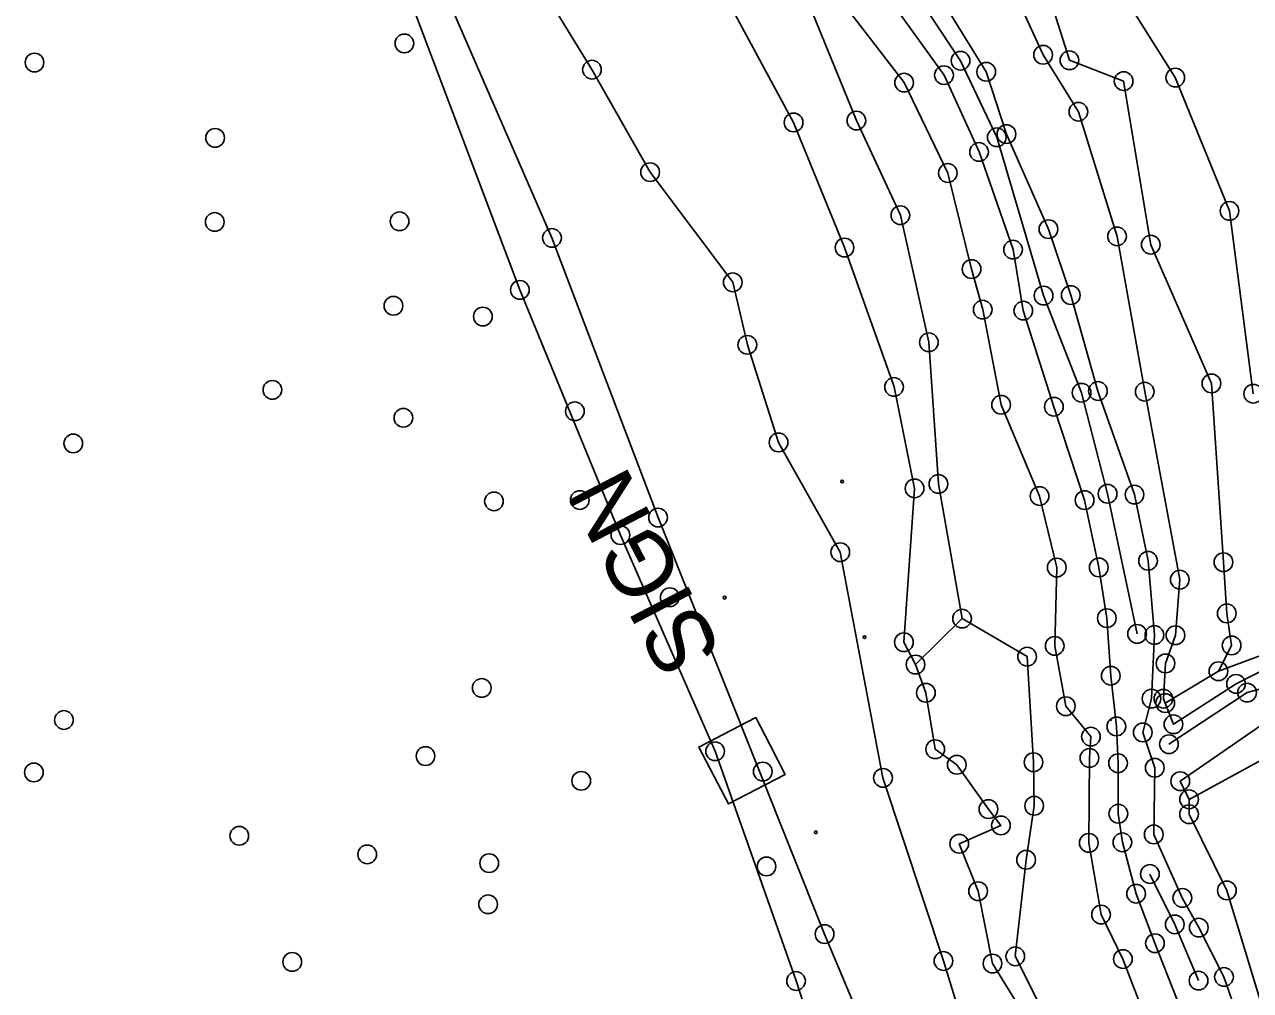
# Model space of a CAD drawing. Extents: x 20503438 to 20508873, y 7964251 to 7984667.
# Drawn here: x 20506018.1 to 20506149.4, y 7976203.2 to 7976306.6 of the extents above; entities that cross this region are included whole.
import ezdxf

# ---------------------------------------------------------------- set-up
doc = ezdxf.new("R2010")
doc.units = 0
for name, color, linetype in [('SurBreakLine', 7, 'Continuous'), ('SurControl', 7, 'Continuous'), ('SurDrainageArrowDown', 7, 'Continuous'), ('SurDrainageArrowUp', 7, 'Continuous'), ('SurFenceWire', 7, 'Continuous'), ('SurPointsNonDTM', 7, 'Continuous'), ('SurRoadPoints', 7, 'Continuous'), ('SurSurveyPoints', 7, 'Continuous'), ('SurTopOfWater', 7, 'Continuous')]:
    doc.layers.add(name, color=color, linetype=linetype)

msp = doc.modelspace()

# ---------------------------------------------------------------- linework, layer by layer
at = {"layer": 'SurBreakLine'}
for points in [[(20506145.94, 7976237.37), (20506147.35, 7976240.13), (20506146.83, 7976243.56), (20506146.47, 7976249.04), (20506145.19, 7976268.17), (20506138.69, 7976283.02), (20506135.79, 7976300.52), (20506129.99, 7976302.75), (20506127.84, 7976309.56), (20506123.95, 7976314.95), (20506116.45, 7976331.18), (20506102.52, 7976346.51), (20506098.72, 7976349.46), (20506093.87, 7976354.15), (20506089.01, 7976361.15), (20506087.67, 7976362.12), (20506083.33, 7976366.55), (20506083.53, 7976370.87)], [(20506140.04, 7976234.43), (20506140.27, 7976238.2), (20506141.33, 7976241.22), (20506141.8, 7976247.17), (20506138.04, 7976267.29), (20506135.08, 7976283.91), (20506130.94, 7976297.25), (20506127.17, 7976303.34), (20506122.59, 7976313.29), (20506114.12, 7976327.3), (20506102.04, 7976343.8), (20506098.14, 7976343.27), (20506097.21, 7976344.56), (20506092.1, 7976351.47), (20506085.09, 7976357.53), (20506082.76, 7976359.55), (20506077.08, 7976362.76), (20506073.56, 7976363.26), (20506073.87, 7976364.29), (20506077.98, 7976366.6), (20506079.11, 7976367.46), (20506078.83, 7976369.27)], [(20506061.07, 7976356.39), (20506069.35, 7976352.86), (20506071.79, 7976350.7), (20506078.1, 7976346.5), (20506083.21, 7976341.47), (20506086.68, 7976337.77), (20506094.95, 7976326.77), (20506100.14, 7976317.88), (20506106.27, 7976308.2), (20506112.29, 7976300.36), (20506116.97, 7976290.69), (20506119.51, 7976280.41), (20506120.7, 7976276.07), (20506122.67, 7976265.89), (20506126.79, 7976256.12), (20506128.63, 7976248.47), (20506128.41, 7976240.08), (20506129.6, 7976233.63), (20506132.29, 7976230.37), (20506132.13, 7976228.09), (20506132.06, 7976219), (20506133.37, 7976211.33), (20506135.71, 7976206.57), (20506138.2, 7976200.11)], [(20506120.5, 7976193.33), (20506116.5, 7976206.36), (20506110.03, 7976225.96), (20506105.46, 7976250.11), (20506098.85, 7976261.86), (20506095.51, 7976272.3), (20506093.95, 7976278.99), (20506085.1, 7976290.78), (20506078.88, 7976301.75), (20506073.03, 7976311.34), (20506064.44, 7976318.43), (20506056.16, 7976333.74), (20506051.24, 7976342.01), (20506048.16, 7976350.96), (20506047.67, 7976351.51)], [(20506048.16, 7976350.96), (20506065.29, 7976338.42), (20506068.89, 7976333.1), (20506073.04, 7976328.81), (20506078.84, 7976322.04), (20506086.54, 7976315.86), (20506094, 7976308.03), (20506100.46, 7976296.1), (20506105.91, 7976282.71), (20506111.21, 7976267.79), (20506113.41, 7976256.94), (20506112.27, 7976240.47), (20506113.51, 7976238.08)], [(20506064.66, 7976348.89), (20506068.68, 7976346.7), (20506075.62, 7976343.02), (20506081.48, 7976336.95), (20506086.44, 7976330.06), (20506093.3, 7976320.23), (20506102.16, 7976308.61), (20506107.18, 7976296.3), (20506111.89, 7976286.17), (20506114.94, 7976272.57), (20506115.96, 7976257.41), (20506118.49, 7976243), (20506125.46, 7976238.93), (20506126.14, 7976227.63), (20506126.21, 7976222.97), (20506125.35, 7976217.19), (20506124.19, 7976206.86), (20506128.32, 7976198.64)], [(20506148.7, 7976198.41), (20506146.53, 7976204.65), (20506143.83, 7976209.93), (20506142.07, 7976213.11), (20506139.01, 7976219.9), (20506139.12, 7976227.04), (20506137.84, 7976230.82), (20506138.77, 7976234.44), (20506139.08, 7976241.25), (20506138.4, 7976249.19), (20506136.95, 7976256.27), (20506133.04, 7976267.36), (20506130.13, 7976277.62), (20506127.74, 7976284.68), (20506123.24, 7976294.85), (20506121.08, 7976301.52), (20506114.51, 7976312.18)], [(20506149.66, 7976267.07), (20506147.12, 7976286.63), (20506141.32, 7976300.9), (20506136.62, 7976308.33)], [(20506140.04, 7976234.43), (20506140.24, 7976233.96), (20506145.94, 7976237.37), (20506155.96, 7976241.09), (20506161.06, 7976243.01), (20506163.58, 7976243.04), (20506171, 7976245.24), (20506172.54, 7976247.77), (20506175.93, 7976255.14), (20506171.89, 7976266.44), (20506165.98, 7976276.05), (20506161.38, 7976284.1), (20506161.31, 7976288.7)], [(20506140.24, 7976233.96), (20506141.12, 7976231.69), (20506147.82, 7976236.02), (20506154.91, 7976239.62), (20506162.6, 7976241.54), (20506163.88, 7976242.09), (20506170.2, 7976243.94), (20506171.69, 7976244.63), (20506174.31, 7976247.1), (20506177.39, 7976255.82), (20506173.86, 7976267.17), (20506167.63, 7976276.89), (20506163.63, 7976284.89), (20506162.58, 7976288.17)], [(20506142.8, 7976223.66), (20506141.85, 7976225.6), (20506151.49, 7976232.28), (20506158.82, 7976236.09), (20506162.12, 7976237.67), (20506163.65, 7976239.91), (20506165.12, 7976240.71), (20506171.7, 7976242.74), (20506175.83, 7976246.37), (20506179.76, 7976251.02), (20506180.2, 7976252.71), (20506178.89, 7976256.17), (20506175.48, 7976266.71), (20506169.81, 7976276.56), (20506165.27, 7976286.52), (20506164.89, 7976287.34)], [(20506142.8, 7976223.66), (20506150.91, 7976228.05), (20506154.78, 7976232.14), (20506159.28, 7976235.13), (20506163.41, 7976237.03), (20506164.46, 7976239.17), (20506166.72, 7976240.57), (20506171.68, 7976242.03), (20506176.85, 7976245.84), (20506180.79, 7976251.06), (20506181.03, 7976252.37), (20506180.55, 7976257.13), (20506176.94, 7976267.78), (20506171.82, 7976278.09), (20506166.73, 7976287.15), (20506167.41, 7976287.9)], [(20506118.49, 7976243), (20506113.51, 7976238.08), (20506114.62, 7976235.06), (20506115.62, 7976229.02), (20506117.93, 7976227.36), (20506121.32, 7976222.61), (20506122.66, 7976220.87), (20506118.19, 7976218.91), (20506120.21, 7976213.83), (20506121.75, 7976206.09), (20506127.21, 7976197.26)], [(20506250.08, 7976067.42), (20506232.79, 7976099.11), (20506228.48, 7976103.21), (20506225.9, 7976107.8), (20506225.04, 7976109.51), (20506216.94, 7976116.22), (20506205.71, 7976131.93), (20506197.43, 7976149.24), (20506193.43, 7976150.3), (20506187.82, 7976152.62), (20506183.16, 7976155.02), (20506178.35, 7976163.24), (20506171.88, 7976170.67), (20506168.36, 7976176.59), (20506167.16, 7976182.27), (20506166.16, 7976185.48), (20506163.16, 7976190.23), (20506159.3, 7976192.27), (20506155.03, 7976191.43), (20506153.86, 7976192.5), (20506150.87, 7976200.65), (20506146.84, 7976213.91), (20506142.79, 7976222.07), (20506142.8, 7976223.66)]]:
    msp.add_lwpolyline(points, dxfattribs=at)
at = {"layer": 'SurControl'}
for centre in [(20506105.66, 7976257.67), (20506093.08, 7976245.25), (20506108.06, 7976241.02), (20506102.84, 7976220.13)]:
    msp.add_circle(centre, 0.15, dxfattribs=at)
at = {"layer": 'SurDrainageArrowDown'}
for points in [[(20506195.88, 7976000.66), (20506177.48, 7976040.33), (20506165.97, 7976060.78), (20506157.97, 7976083.56), (20506137.62, 7976124.34), (20506125.41, 7976143.13), (20506115.51, 7976162.83), (20506106.84, 7976185.5), (20506100.72, 7976204.22), (20506092.06, 7976228.8), (20506081.93, 7976251.94), (20506071.16, 7976278.18), (20506056.4, 7976317.29), (20506048.65, 7976334.89), (20506051.6, 7976339.7)], [(20506140.64, 7976229.56), (20506149, 7976235.08), (20506158.42, 7976237.58), (20506163.27, 7976240.99), (20506164.52, 7976241.48), (20506167.39, 7976242.34), (20506171.73, 7976243.11), (20506174.6, 7976246.67), (20506177.58, 7976249.8), (20506178.86, 7976252.04), (20506177.7, 7976256.17), (20506174.55, 7976266.34), (20506168.82, 7976276.48), (20506164.52, 7976286.1), (20506164.05, 7976288.1), (20506165.41, 7976289.36), (20506164.01, 7976295.9), (20506158.05, 7976306.13)]]:
    msp.add_lwpolyline(points, dxfattribs=at)
at = {"layer": 'SurDrainageArrowUp'}
for points in [[(20506061.49, 7976364.58), (20506064.88, 7976362.44), (20506068.57, 7976361.73), (20506072.19, 7976360.05), (20506075.61, 7976358.56), (20506083.15, 7976352.74), (20506090.5, 7976345.42), (20506095.26, 7976340.05), (20506101.01, 7976330.13), (20506105.82, 7976320.27), (20506111.75, 7976312.6), (20506118.33, 7976302.71), (20506122.21, 7976294.51), (20506127.22, 7976277.57), (20506131.28, 7976267.18), (20506134.07, 7976256.36), (20506137.23, 7976241.37)], [(20506109.65, 7976310.78), (20506116.56, 7976301.16), (20506120.31, 7976292.94), (20506123.95, 7976282.49), (20506125.05, 7976275.96), (20506128.32, 7976265.68), (20506131.61, 7976255.68), (20506133.13, 7976248.48), (20506133.99, 7976243.05), (20506134.41, 7976236.89), (20506135.01, 7976231.46), (20506135.19, 7976227.53), (20506135.22, 7976222.12), (20506135.65, 7976219.06), (20506137.12, 7976213.56), (20506139.14, 7976208.26), (20506141.51, 7976202.19)], [(20506138.6, 7976215.67), (20506141.26, 7976210.28), (20506143.81, 7976204.26)]]:
    msp.add_lwpolyline(points, dxfattribs=at)
at = {"layer": 'SurFenceWire'}
msp.add_lwpolyline([(20506122.09, 7976165.71), (20506103.78, 7976209.24), (20506085.95, 7976253.82), (20506074.6, 7976283.74), (20506061.91, 7976312.85), (20506053.1, 7976329.73), (20506052.74, 7976342.91), (20506048.15, 7976350.45)], dxfattribs=at)
at = {"layer": 'SurPointsNonDTM'}
for centre in [(20506074.6, 7976283.74), (20506085.95, 7976253.82), (20506103.78, 7976209.24)]:
    msp.add_circle(centre, 1, dxfattribs=at)
at = {"layer": 'SurRoadPoints'}
msp.add_lwpolyline([(20506097.99, 7976229.37), (20506097.99, 7976229.37), (20506096.41, 7976232.41), (20506090.33, 7976229.25), (20506093.49, 7976223.17), (20506099.57, 7976226.33), (20506097.99, 7976229.37)], dxfattribs=at)
at = {"layer": 'SurSurveyPoints'}
for centre in [(20506058.8, 7976304.56), (20506127.17, 7976303.34), (20506019.21, 7976302.51), (20506118.33, 7976302.71), (20506129.99, 7976302.75), (20506078.88, 7976301.75), (20506116.56, 7976301.16), (20506121.08, 7976301.52), (20506141.32, 7976300.9), (20506112.29, 7976300.36), (20506135.79, 7976300.52), (20506130.94, 7976297.25), (20506100.46, 7976296.1), (20506107.18, 7976296.3), (20506038.54, 7976294.45), (20506122.21, 7976294.51), (20506123.24, 7976294.85), (20506120.31, 7976292.94), (20506085.1, 7976290.78), (20506116.97, 7976290.69), (20506147.12, 7976286.63), (20506038.5, 7976285.45), (20506058.28, 7976285.52), (20506111.89, 7976286.17), (20506127.74, 7976284.68), (20506135.08, 7976283.91), (20506105.91, 7976282.71), (20506123.95, 7976282.49), (20506138.69, 7976283.02), (20506119.51, 7976280.41), (20506093.95, 7976278.99), (20506071.16, 7976278.18), (20506127.22, 7976277.57), (20506130.13, 7976277.62), (20506057.63, 7976276.48), (20506120.7, 7976276.07), (20506125.05, 7976275.96), (20506067.2, 7976275.33), (20506095.51, 7976272.3), (20506114.94, 7976272.57), (20506145.19, 7976268.17), (20506044.67, 7976267.48), (20506111.21, 7976267.79), (20506131.28, 7976267.18), (20506133.04, 7976267.36), (20506138.04, 7976267.29), (20506149.66, 7976267.07), (20506122.67, 7976265.89), (20506128.32, 7976265.68), (20506058.69, 7976264.49), (20506077.05, 7976265.19), (20506023.36, 7976261.75), (20506098.85, 7976261.86), (20506115.96, 7976257.41), (20506113.41, 7976256.94), (20506126.79, 7976256.12), (20506134.07, 7976256.36), (20506136.95, 7976256.27), (20506068.39, 7976255.55), (20506077.57, 7976255.69), (20506131.61, 7976255.68), (20506081.93, 7976251.94), (20506105.46, 7976250.11), (20506128.63, 7976248.47), (20506133.13, 7976248.48), (20506138.4, 7976249.19), (20506146.47, 7976249.04), (20506141.8, 7976247.17), (20506087.21, 7976245.29), (20506118.49, 7976243), (20506133.99, 7976243.05), (20506146.83, 7976243.56), (20506112.27, 7976240.47), (20506137.23, 7976241.37), (20506139.08, 7976241.25), (20506141.33, 7976241.22), (20506128.41, 7976240.08), (20506147.35, 7976240.13), (20506113.51, 7976238.08), (20506125.46, 7976238.93), (20506140.27, 7976238.2), (20506134.41, 7976236.89), (20506145.94, 7976237.37), (20506067.08, 7976235.58), (20506114.62, 7976235.06), (20506147.82, 7976236.02), (20506149, 7976235.08), (20506138.77, 7976234.44), (20506140.04, 7976234.43), (20506140.24, 7976233.96), (20506129.6, 7976233.63), (20506022.36, 7976232.15), (20506135.01, 7976231.46), (20506141.12, 7976231.69), (20506132.29, 7976230.37), (20506137.84, 7976230.82), (20506092.06, 7976228.8), (20506115.62, 7976229.02), (20506140.64, 7976229.56), (20506061.06, 7976228.29), (20506117.93, 7976227.36), (20506126.14, 7976227.63), (20506132.13, 7976228.09), (20506135.19, 7976227.53), (20506019.14, 7976226.54), (20506097.16, 7976226.63), (20506110.03, 7976225.96), (20506139.12, 7976227.04), (20506077.73, 7976225.64), (20506141.85, 7976225.6), (20506142.8, 7976223.66), (20506121.32, 7976222.61), (20506126.21, 7976222.97), (20506135.22, 7976222.12), (20506142.79, 7976222.07), (20506122.66, 7976220.87), (20506041.13, 7976219.76), (20506139.01, 7976219.9), (20506118.19, 7976218.91), (20506132.06, 7976219), (20506135.65, 7976219.06), (20506054.82, 7976217.77), (20506067.88, 7976216.83), (20506125.35, 7976217.19), (20506097.56, 7976216.48), (20506138.6, 7976215.67), (20506120.21, 7976213.83), (20506137.12, 7976213.56), (20506142.07, 7976213.11), (20506146.84, 7976213.91), (20506067.76, 7976212.43), (20506133.37, 7976211.33), (20506141.26, 7976210.28), (20506143.83, 7976209.93), (20506139.14, 7976208.26), (20506046.8, 7976206.26), (20506116.5, 7976206.36), (20506124.19, 7976206.86), (20506135.71, 7976206.57), (20506121.75, 7976206.09), (20506100.72, 7976204.22), (20506143.81, 7976204.26), (20506146.53, 7976204.65)]:
    msp.add_circle(centre, 1, dxfattribs=at)
at = {"layer": 'SurTopOfWater'}
for points in [[(20506134.4, 7976232.1), (20506134.44, 7976232.1), (20506134.44, 7976232.14), (20506134.4, 7976232.14)], [(20506134.42, 7976232.15), (20506134.42, 7976232.15), (20506134.42, 7976232.11), (20506134.42, 7976232.11)], [(20506134.42, 7976232.15), (20506134.42, 7976232.15), (20506134.42, 7976232.13), (20506134.42, 7976232.13)], [(20506134.42, 7976232.13), (20506134.42, 7976232.13), (20506134.42, 7976232.12), (20506134.42, 7976232.12)], [(20506134.42, 7976232.12), (20506134.42, 7976232.12), (20506134.42, 7976232.11), (20506134.42, 7976232.11)]]:
    msp.add_lwpolyline(points, close=True, dxfattribs=at)
for centre in [(20506134.41, 7976232.12), (20506134.42, 7976232.12), (20506134.43, 7976232.12)]:
    msp.add_arc(centre, 0.00586, 186.3566, 5.6839, dxfattribs=at)

# ---------------------------------------------------------------- texts
at = {"layer": 'SurRoadPoints'}
msp.add_text('SIGN', height=6.995, rotation=117.4993, dxfattribs=at).set_placement((20506092.88, 7976239.35))

doc.saveas('drawing.dxf')
